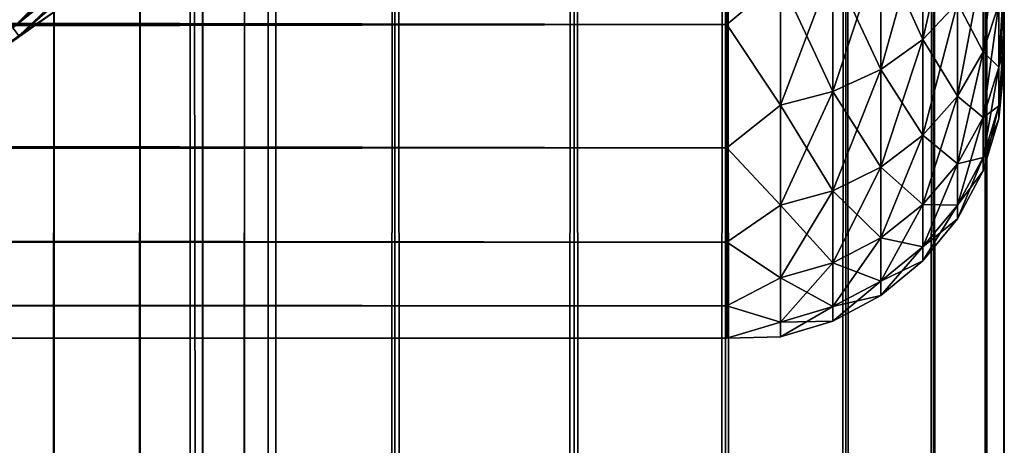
# Model space of a CAD drawing. Extents: x -265 to 265, y 0 to 1307.
# Tile 342 of 356: x 257.9 to 265, y 1266.76 to 1269.82. Entities that reach past the tile are written whole.
import ezdxf

# ---------------------------------------------------------------- set-up
doc = ezdxf.new("R2010")
doc.units = 0
doc.header["$LTSCALE"] = 81.481481
for name, color, linetype in [('1', 7, 'CONTINUOUS'), ('119', 7, 'CONTINUOUS'), ('120', 7, 'CONTINUOUS'), ('134', 7, 'CONTINUOUS'), ('138', 7, 'CONTINUOUS'), ('142', 7, 'CONTINUOUS'), ('4', 7, 'CONTINUOUS'), ('8', 7, 'CONTINUOUS')]:
    doc.layers.add(name, color=color, linetype=linetype)

msp = doc.modelspace()

# ---------------------------------------------------------------- linework, layer by layer
at = {"layer": '1', "color": 7, "linetype": 'CONTINUOUS'}
for points in [[(265, 1269.74, 25.2681), (265, 1269.9253, 24.5418), (265, 1269.74, 29.7319), (265, 1269.74, 25.2681)], [(265, 1269.74, 29.7319), (265, 1269.9253, 24.5418), (265, 1269.9253, 30.4582), (265, 1269.74, 29.7319)], [(265, 1269.6069, 26.0057), (265, 1269.74, 25.2681), (265, 1269.6069, 28.9943), (265, 1269.6069, 26.0057)], [(265, 1269.6069, 28.9943), (265, 1269.74, 25.2681), (265, 1269.74, 29.7319), (265, 1269.6069, 28.9943)], [(265, 1269.5268, 26.7509), (265, 1269.6069, 26.0057), (265, 1269.5268, 28.2491), (265, 1269.5268, 26.7509)], [(265, 1269.5268, 28.2491), (265, 1269.6069, 26.0057), (265, 1269.6069, 28.9943), (265, 1269.5268, 28.2491)], [(265, 1269.5, 27.5), (265, 1269.5268, 26.7509), (265, 1269.5268, 28.2491), (265, 1269.5, 27.5)]]:
    msp.add_3dface(points, dxfattribs=at)
at = {"layer": '119', "color": 7, "linetype": 'CONTINUOUS'}
for points in [[(257.5, 1, 12.9904), (259.1314, 1, 11.9003), (257.5, 1299, 12.9904), (257.5, 1, 12.9904)], [(257.5, 1299, 12.9904), (259.1314, 1, 11.9003), (259.1314, 1299, 11.9003), (257.5, 1299, 12.9904)], [(259.1314, 1, 11.9003), (260.6066, 1, 10.6066), (259.1314, 1299, 11.9003), (259.1314, 1, 11.9003)], [(259.1314, 1299, 11.9003), (260.6066, 1, 10.6066), (260.6066, 1299, 10.6066), (259.1314, 1299, 11.9003)], [(260.6066, 1, 10.6066), (261.9003, 1, 9.1314), (260.6066, 1299, 10.6066), (260.6066, 1, 10.6066)], [(260.6066, 1299, 10.6066), (261.9003, 1, 9.1314), (261.9003, 1299, 9.1314), (260.6066, 1299, 10.6066)], [(261.9003, 1, 9.1314), (262.9904, 1, 7.5), (261.9003, 1299, 9.1314), (261.9003, 1, 9.1314)], [(261.9003, 1299, 9.1314), (262.9904, 1, 7.5), (262.9904, 1299, 7.5), (261.9003, 1299, 9.1314)], [(262.9904, 1, 7.5), (263.8582, 1, 5.7403), (262.9904, 1299, 7.5), (262.9904, 1, 7.5)], [(262.9904, 1299, 7.5), (263.8582, 1, 5.7403), (263.8582, 1299, 5.7403), (262.9904, 1299, 7.5)], [(263.8582, 1, 5.7403), (264.4889, 1, 3.8823), (263.8582, 1299, 5.7403), (263.8582, 1, 5.7403)], [(263.8582, 1299, 5.7403), (264.4889, 1, 3.8823), (264.4889, 1299, 3.8823), (263.8582, 1299, 5.7403)], [(264.4889, 1, 3.8823), (264.8717, 1, 1.9579), (264.4889, 1299, 3.8823), (264.4889, 1, 3.8823)], [(264.4889, 1299, 3.8823), (264.8717, 1, 1.9579), (264.8717, 1299, 1.9579), (264.4889, 1299, 3.8823)], [(264.8717, 1, 1.9579), (265, 1), (264.8717, 1299, 1.9579), (264.8717, 1, 1.9579)], [(264.8717, 1299, 1.9579), (265, 1), (265, 1299), (264.8717, 1299, 1.9579)]]:
    msp.add_3dface(points, dxfattribs=at)
at = {"layer": '120', "color": 7, "linetype": 'CONTINUOUS'}
for points in [[(260.6066, 1299, -10.6066), (260.6066, 1, -10.6066), (259.75, 20, -11.399), (260.6066, 1299, -10.6066)], [(259.75, 1280, -11.399), (260.6066, 1299, -10.6066), (259.75, 20, -11.399), (259.75, 1280, -11.399)], [(261.9003, 1, -9.1314), (260.6066, 1, -10.6066), (261.9003, 1299, -9.1314), (261.9003, 1, -9.1314)], [(261.9003, 1299, -9.1314), (260.6066, 1, -10.6066), (260.6066, 1299, -10.6066), (261.9003, 1299, -9.1314)], [(262.9904, 1, -7.5), (261.9003, 1, -9.1314), (262.9904, 1299, -7.5), (262.9904, 1, -7.5)], [(262.9904, 1299, -7.5), (261.9003, 1, -9.1314), (261.9003, 1299, -9.1314), (262.9904, 1299, -7.5)], [(263.8582, 1, -5.7403), (262.9904, 1, -7.5), (263.8582, 1299, -5.7403), (263.8582, 1, -5.7403)], [(263.8582, 1299, -5.7403), (262.9904, 1, -7.5), (262.9904, 1299, -7.5), (263.8582, 1299, -5.7403)], [(264.4889, 1, -3.8823), (263.8582, 1, -5.7403), (264.4889, 1299, -3.8823), (264.4889, 1, -3.8823)], [(264.4889, 1299, -3.8823), (263.8582, 1, -5.7403), (263.8582, 1299, -5.7403), (264.4889, 1299, -3.8823)], [(264.8717, 1, -1.9579), (264.4889, 1, -3.8823), (264.8717, 1299, -1.9579), (264.8717, 1, -1.9579)], [(264.8717, 1299, -1.9579), (264.4889, 1, -3.8823), (264.4889, 1299, -3.8823), (264.8717, 1299, -1.9579)], [(265, 1299), (265, 1), (264.8717, 1, -1.9579), (265, 1299)], [(265, 1299), (264.8717, 1, -1.9579), (264.8717, 1299, -1.9579), (265, 1299)], [(259.6951, 1278.9668, -11.4457), (259.75, 1280, -11.399), (259.6951, 21.0333, -11.4457), (259.6951, 1278.9668, -11.4457)], [(259.6951, 21.0333, -11.4457), (259.75, 1280, -11.399), (259.75, 20, -11.399), (259.6951, 21.0333, -11.4457)], [(259.525, 1277.9175, -11.5877), (259.6951, 1278.9668, -11.4457), (259.525, 22.0825, -11.5877), (259.525, 1277.9175, -11.5877)], [(259.525, 22.0825, -11.5877), (259.6951, 1278.9668, -11.4457), (259.6951, 21.0333, -11.4457), (259.525, 22.0825, -11.5877)], [(259.2244, 1276.842, -11.8284), (259.525, 1277.9175, -11.5877), (259.2244, 23.1581, -11.8284), (259.2244, 1276.842, -11.8284)], [(259.2244, 23.1581, -11.8284), (259.525, 1277.9175, -11.5877), (259.525, 22.0825, -11.5877), (259.2244, 23.1581, -11.8284)], [(258.7723, 1275.7446, -12.1674), (259.2244, 1276.842, -11.8284), (258.7723, 24.2554, -12.1674), (258.7723, 1275.7446, -12.1674)], [(258.7723, 24.2554, -12.1674), (259.2244, 1276.842, -11.8284), (259.2244, 23.1581, -11.8284), (258.7723, 24.2554, -12.1674)], [(258.1533, 1274.6534, -12.5906), (258.7723, 1275.7446, -12.1674), (258.1533, 25.3466, -12.5906), (258.1533, 1274.6534, -12.5906)], [(258.1533, 25.3466, -12.5906), (258.7723, 1275.7446, -12.1674), (258.7723, 24.2554, -12.1674), (258.1533, 25.3466, -12.5906)], [(257.3737, 1273.621, -13.0625), (258.1533, 1274.6534, -12.5906), (257.3737, 26.379, -13.0625), (257.3737, 1273.621, -13.0625)], [(257.3737, 26.379, -13.0625), (258.1533, 1274.6534, -12.5906), (258.1533, 25.3466, -12.5906), (257.3737, 26.379, -13.0625)]]:
    msp.add_3dface(points, dxfattribs=at)
at = {"layer": '134', "color": 7, "linetype": 'CONTINUOUS'}
for points in [[(256.7546, 1268.8925, -74), (258.2041, 1269.9158, -74), (256.7546, 1268.8925, -26), (256.7546, 1268.8925, -74)], [(256.7546, 1268.8925, -26), (258.2041, 1269.9158, -74), (258.2041, 1269.9158, -26), (256.7546, 1268.8925, -26)]]:
    msp.add_3dface(points, dxfattribs=at)
at = {"layer": '138', "color": 7, "linetype": 'CONTINUOUS'}
for points in [[(257.7809, 1269.8597, -74.6238), (259.0379, 1270.9621, -74.6238), (257.8536, 1269.7651, -74.4341), (257.7809, 1269.8597, -74.6238)], [(257.8536, 1269.7651, -74.4341), (259.0379, 1270.9621, -74.6238), (259.1223, 1270.8777, -74.4341), (257.8536, 1269.7651, -74.4341)], [(257.8536, 1269.7651, -74.4341), (259.1223, 1270.8777, -74.4341), (257.8986, 1269.7063, -74.2225), (257.8536, 1269.7651, -74.4341)], [(257.8986, 1269.7063, -74.2225), (259.1223, 1270.8777, -74.4341), (259.1747, 1270.8253, -74.2225), (257.8986, 1269.7063, -74.2225)], [(258.2041, 1269.9158, -74), (257.8986, 1269.7063, -74.2225), (259.1747, 1270.8253, -74.2225), (258.2041, 1269.9158, -74)], [(258.2041, 1269.9158, -74), (256.7546, 1268.8925, -74), (257.8986, 1269.7063, -74.2225), (258.2041, 1269.9158, -74)]]:
    msp.add_3dface(points, dxfattribs=at)
at = {"layer": '142', "color": 7, "linetype": 'CONTINUOUS'}
for points in [[(259.1226, 1270.8774, -25.5669), (257.7813, 1269.8592, -25.377), (257.8538, 1269.7647, -25.5669), (259.1226, 1270.8774, -25.5669)], [(259.1226, 1270.8774, -25.5669), (257.8538, 1269.7647, -25.5669), (259.1748, 1270.8252, -25.7786), (259.1226, 1270.8774, -25.5669)], [(259.1748, 1270.8252, -25.7786), (257.8538, 1269.7647, -25.5669), (257.8988, 1269.7061, -25.7786), (259.1748, 1270.8252, -25.7786)], [(258.2041, 1269.9158, -26), (259.1748, 1270.8252, -25.7786), (257.8988, 1269.7061, -25.7786), (258.2041, 1269.9158, -26)], [(256.7546, 1268.8925, -26), (258.2041, 1269.9158, -26), (257.8988, 1269.7061, -25.7786), (256.7546, 1268.8925, -26)]]:
    msp.add_3dface(points, dxfattribs=at)
at = {"layer": '4', "color": 7, "linetype": 'CONTINUOUS'}
for points in [[(-263, 1269.7879, 20.2915), (-263, 1270.8646, 18.9681), (263, 1269.7879, 20.2915), (-263, 1269.7879, 20.2915)], [(263, 1269.7879, 20.2915), (-263, 1270.8646, 18.9681), (263, 1270.8646, 18.9681), (263, 1269.7879, 20.2915)], [(-263, 1270.8646, 36.0319), (-263, 1269.7879, 34.7085), (263, 1270.8646, 36.0319), (-263, 1270.8646, 36.0319)], [(263, 1270.8646, 36.0319), (-263, 1269.7879, 34.7085), (263, 1269.7879, 34.7085), (263, 1270.8646, 36.0319)], [(-263, 1268.9014, 21.7492), (-263, 1269.7879, 20.2915), (263, 1268.9014, 21.7492), (-263, 1268.9014, 21.7492)], [(263, 1268.9014, 21.7492), (-263, 1269.7879, 20.2915), (263, 1269.7879, 20.2915), (263, 1268.9014, 21.7492)], [(-263, 1269.7879, 34.7085), (-263, 1268.9014, 33.2508), (263, 1269.7879, 34.7085), (-263, 1269.7879, 34.7085)], [(263, 1269.7879, 34.7085), (-263, 1268.9014, 33.2508), (263, 1268.9014, 33.2508), (263, 1269.7879, 34.7085)], [(-263, 1268.2217, 23.314), (-263, 1268.9014, 21.7492), (263, 1268.2217, 23.314), (-263, 1268.2217, 23.314)], [(263, 1268.2217, 23.314), (-263, 1268.9014, 21.7492), (263, 1268.9014, 21.7492), (263, 1268.2217, 23.314)], [(-263, 1268.9014, 33.2508), (-263, 1268.2217, 31.686), (263, 1268.9014, 33.2508), (-263, 1268.9014, 33.2508)], [(263, 1268.9014, 33.2508), (-263, 1268.2217, 31.686), (263, 1268.2217, 31.686), (263, 1268.9014, 33.2508)], [(-263, 1267.7614, 24.9568), (-263, 1268.2217, 23.314), (263, 1267.7614, 24.9568), (-263, 1267.7614, 24.9568)], [(263, 1267.7614, 24.9568), (-263, 1268.2217, 23.314), (263, 1268.2217, 23.314), (263, 1267.7614, 24.9568)], [(-263, 1268.2217, 31.686), (-263, 1267.7614, 30.0432), (263, 1268.2217, 31.686), (-263, 1268.2217, 31.686)], [(263, 1268.2217, 31.686), (-263, 1267.7614, 30.0432), (263, 1267.7614, 30.0432), (263, 1268.2217, 31.686)], [(-263, 1267.5291, 26.647), (-263, 1267.7614, 24.9568), (263, 1267.5291, 26.647), (-263, 1267.5291, 26.647)], [(263, 1267.5291, 26.647), (-263, 1267.7614, 24.9568), (263, 1267.7614, 24.9568), (263, 1267.5291, 26.647)], [(-263, 1267.7614, 30.0432), (-263, 1267.5291, 28.353), (263, 1267.7614, 30.0432), (-263, 1267.7614, 30.0432)], [(263, 1267.7614, 30.0432), (-263, 1267.5291, 28.353), (263, 1267.5291, 28.353), (263, 1267.7614, 30.0432)], [(-263, 1267.5291, 28.353), (-263, 1267.5291, 26.647), (263, 1267.5291, 28.353), (-263, 1267.5291, 28.353)], [(263, 1267.5291, 28.353), (-263, 1267.5291, 26.647), (263, 1267.5291, 26.647), (263, 1267.5291, 28.353)]]:
    msp.add_3dface(points, dxfattribs=at)
at = {"layer": '8', "color": 7, "linetype": 'CONTINUOUS'}
for points in [[(263, 1270.8646, 36.0319), (263, 1269.7879, 34.7085), (263.3879, 1270.1132, 35.0864), (263, 1270.8646, 36.0319)], [(263, 1269.7879, 20.2915), (263, 1270.8646, 18.9681), (263.3879, 1270.1132, 19.9136), (263, 1269.7879, 20.2915)], [(264.6625, 1269.9439, 33.3059), (264.6625, 1270.7877, 34.5688), (264.4134, 1269.6813, 33.4575), (264.6625, 1269.9439, 33.3059)], [(264.4134, 1269.6813, 33.4575), (264.6625, 1270.7877, 34.5688), (264.4134, 1270.5472, 34.7534), (264.4134, 1269.6813, 33.4575)], [(264.9616, 1269.9388, 31.6675), (264.9616, 1270.5688, 32.9451), (264.8476, 1269.5918, 31.8112), (264.9616, 1269.9388, 31.6675)], [(264.8476, 1269.5918, 31.8112), (264.9616, 1270.5688, 32.9451), (264.8476, 1270.2436, 33.1329), (264.8476, 1269.5918, 31.8112)], [(264.4134, 1270.5472, 20.2466), (264.4134, 1269.6813, 21.5425), (264.1098, 1270.3498, 20.0951), (264.4134, 1270.5472, 20.2466)], [(264.4134, 1269.6813, 33.4575), (264.4134, 1270.5472, 34.7534), (264.1098, 1269.4658, 33.5819), (264.4134, 1269.6813, 33.4575)], [(264.1098, 1269.4658, 33.5819), (264.4134, 1270.5472, 34.7534), (264.1098, 1270.3498, 34.9049), (264.1098, 1269.4658, 33.5819)], [(264.4134, 1270.5472, 20.2466), (264.6625, 1269.9439, 21.6941), (264.4134, 1269.6813, 21.5425), (264.4134, 1270.5472, 20.2466)], [(264.1098, 1270.3498, 20.0951), (264.1098, 1269.4658, 21.4181), (263.7636, 1270.2033, 19.9827), (264.1098, 1270.3498, 20.0951)], [(264.1098, 1269.4658, 33.5819), (264.1098, 1270.3498, 34.9049), (263.7636, 1269.3059, 33.6743), (264.1098, 1269.4658, 33.5819)], [(263.7636, 1269.3059, 33.6743), (264.1098, 1270.3498, 34.9049), (263.7636, 1270.2033, 35.0173), (263.7636, 1269.3059, 33.6743)], [(264.1098, 1270.3498, 20.0951), (264.4134, 1269.6813, 21.5425), (264.1098, 1269.4658, 21.4181), (264.1098, 1270.3498, 20.0951)], [(264.8476, 1270.2436, 21.8671), (264.8476, 1269.5918, 23.1888), (264.6625, 1269.9439, 21.6941), (264.8476, 1270.2436, 21.8671)], [(264.8476, 1269.5918, 31.8112), (264.8476, 1270.2436, 33.1329), (264.6625, 1269.2721, 31.9436), (264.8476, 1269.5918, 31.8112)], [(264.6625, 1269.2721, 31.9436), (264.8476, 1270.2436, 33.1329), (264.6625, 1269.9439, 33.3059), (264.6625, 1269.2721, 31.9436)], [(264.8476, 1270.2436, 21.8671), (264.9616, 1269.9388, 23.3325), (264.8476, 1269.5918, 23.1888), (264.8476, 1270.2436, 21.8671)], [(263.7636, 1270.2033, 19.9827), (263.7636, 1269.3059, 21.3257), (263.3879, 1270.1132, 19.9136), (263.7636, 1270.2033, 19.9827)], [(263.7636, 1269.3059, 33.6743), (263.7636, 1270.2033, 35.0173), (263.3879, 1269.2076, 33.731), (263.7636, 1269.3059, 33.6743)], [(263.3879, 1269.2076, 33.731), (263.7636, 1270.2033, 35.0173), (263.3879, 1270.1132, 35.0864), (263.3879, 1269.2076, 33.731)], [(263.7636, 1270.2033, 19.9827), (264.1098, 1269.4658, 21.4181), (263.7636, 1269.3059, 21.3257), (263.7636, 1270.2033, 19.9827)], [(265, 1269.9253, 30.4582), (265, 1270.162, 31.1694), (264.9616, 1269.4809, 30.3186), (265, 1269.9253, 30.4582)], [(264.9616, 1269.4809, 30.3186), (265, 1270.162, 31.1694), (264.9616, 1269.9388, 31.6675), (264.9616, 1269.4809, 30.3186)], [(263, 1269.7879, 34.7085), (263.3879, 1269.2076, 33.731), (263.3879, 1270.1132, 35.0864), (263, 1269.7879, 34.7085)], [(263, 1269.7879, 20.2915), (263.3879, 1270.1132, 19.9136), (263.3879, 1269.2076, 21.269), (263, 1269.7879, 20.2915)], [(263.3879, 1270.1132, 19.9136), (263.7636, 1269.3059, 21.3257), (263.3879, 1269.2076, 21.269), (263.3879, 1270.1132, 19.9136)], [(264.6625, 1269.9439, 21.6941), (264.6625, 1269.2721, 23.0564), (264.4134, 1269.6813, 21.5425), (264.6625, 1269.9439, 21.6941)], [(264.6625, 1269.2721, 31.9436), (264.6625, 1269.9439, 33.3059), (264.4134, 1268.9919, 32.0597), (264.6625, 1269.2721, 31.9436)], [(264.4134, 1268.9919, 32.0597), (264.6625, 1269.9439, 33.3059), (264.4134, 1269.6813, 33.4575), (264.4134, 1268.9919, 32.0597)], [(264.6625, 1269.9439, 21.6941), (264.8476, 1269.5918, 23.1888), (264.6625, 1269.2721, 23.0564), (264.6625, 1269.9439, 21.6941)], [(264.9616, 1269.9388, 23.3325), (264.9616, 1269.4809, 24.6814), (264.8476, 1269.5918, 23.1888), (264.9616, 1269.9388, 23.3325)], [(264.9616, 1269.4809, 30.3186), (264.9616, 1269.9388, 31.6675), (264.8476, 1269.1181, 30.4158), (264.9616, 1269.4809, 30.3186)], [(264.8476, 1269.1181, 30.4158), (264.9616, 1269.9388, 31.6675), (264.8476, 1269.5918, 31.8112), (264.8476, 1269.1181, 30.4158)], [(264.9616, 1269.9388, 23.3325), (265, 1269.9253, 24.5418), (264.9616, 1269.4809, 24.6814), (264.9616, 1269.9388, 23.3325)], [(265, 1269.9253, 24.5418), (265, 1269.74, 25.2681), (264.9616, 1269.4809, 24.6814), (265, 1269.9253, 24.5418)], [(265, 1269.74, 29.7319), (265, 1269.9253, 30.4582), (264.9616, 1269.4809, 30.3186), (265, 1269.74, 29.7319)], [(263, 1269.7879, 34.7085), (263, 1268.9014, 33.2508), (263.3879, 1269.2076, 33.731), (263, 1269.7879, 34.7085)], [(263, 1268.9014, 21.7492), (263, 1269.7879, 20.2915), (263.3879, 1269.2076, 21.269), (263, 1268.9014, 21.7492)], [(265, 1269.74, 25.2681), (265, 1269.6069, 26.0057), (264.9616, 1269.4809, 24.6814), (265, 1269.74, 25.2681)], [(265, 1269.6069, 28.9943), (265, 1269.74, 29.7319), (264.9616, 1269.203, 28.9215), (265, 1269.6069, 28.9943)], [(264.9616, 1269.203, 28.9215), (265, 1269.74, 29.7319), (264.9616, 1269.4809, 30.3186), (264.9616, 1269.203, 28.9215)], [(264.4134, 1269.6813, 21.5425), (264.4134, 1268.9919, 22.9403), (264.1098, 1269.4658, 21.4181), (264.4134, 1269.6813, 21.5425)], [(264.4134, 1268.9919, 32.0597), (264.4134, 1269.6813, 33.4575), (264.1098, 1268.7621, 32.1549), (264.4134, 1268.9919, 32.0597)], [(264.1098, 1268.7621, 32.1549), (264.4134, 1269.6813, 33.4575), (264.1098, 1269.4658, 33.5819), (264.1098, 1268.7621, 32.1549)], [(264.4134, 1269.6813, 21.5425), (264.6625, 1269.2721, 23.0564), (264.4134, 1268.9919, 22.9403), (264.4134, 1269.6813, 21.5425)], [(264.8476, 1269.5918, 23.1888), (264.8476, 1269.1181, 24.5842), (264.6625, 1269.2721, 23.0564), (264.8476, 1269.5918, 23.1888)], [(264.8476, 1269.1181, 30.4158), (264.8476, 1269.5918, 31.8112), (264.6625, 1268.7839, 30.5054), (264.8476, 1269.1181, 30.4158)], [(264.6625, 1268.7839, 30.5054), (264.8476, 1269.5918, 31.8112), (264.6625, 1269.2721, 31.9436), (264.6625, 1268.7839, 30.5054)], [(264.8476, 1269.5918, 23.1888), (264.9616, 1269.4809, 24.6814), (264.8476, 1269.1181, 24.5842), (264.8476, 1269.5918, 23.1888)], [(265, 1269.6069, 26.0057), (265, 1269.5268, 26.7509), (264.9616, 1269.203, 26.0785), (265, 1269.6069, 26.0057)], [(264.9616, 1269.4809, 24.6814), (265, 1269.6069, 26.0057), (264.9616, 1269.203, 26.0785), (264.9616, 1269.4809, 24.6814)], [(265, 1269.5268, 28.2491), (265, 1269.6069, 28.9943), (264.9616, 1269.203, 28.9215), (265, 1269.5268, 28.2491)], [(265, 1269.5268, 26.7509), (265, 1269.5, 27.5), (264.9616, 1269.203, 26.0785), (265, 1269.5268, 26.7509)], [(265, 1269.5, 27.5), (265, 1269.5268, 28.2491), (264.9616, 1269.1098, 27.5), (265, 1269.5, 27.5)], [(264.9616, 1269.1098, 27.5), (265, 1269.5268, 28.2491), (264.9616, 1269.203, 28.9215), (264.9616, 1269.1098, 27.5)], [(264.1098, 1269.4658, 21.4181), (264.1098, 1268.7621, 22.8451), (263.7636, 1269.3059, 21.3257), (264.1098, 1269.4658, 21.4181)], [(264.1098, 1268.7621, 32.1549), (264.1098, 1269.4658, 33.5819), (263.7636, 1268.5915, 32.2256), (264.1098, 1268.7621, 32.1549)], [(263.7636, 1268.5915, 32.2256), (264.1098, 1269.4658, 33.5819), (263.7636, 1269.3059, 33.6743), (263.7636, 1268.5915, 32.2256)], [(264.1098, 1269.4658, 21.4181), (264.4134, 1268.9919, 22.9403), (264.1098, 1268.7621, 22.8451), (264.1098, 1269.4658, 21.4181)], [(264.9616, 1269.4809, 24.6814), (264.9616, 1269.203, 26.0785), (264.8476, 1269.1181, 24.5842), (264.9616, 1269.4809, 24.6814)], [(264.9616, 1269.203, 28.9215), (264.9616, 1269.4809, 30.3186), (264.8476, 1268.8307, 28.9705), (264.9616, 1269.203, 28.9215)], [(264.8476, 1268.8307, 28.9705), (264.9616, 1269.4809, 30.3186), (264.8476, 1269.1181, 30.4158), (264.8476, 1268.8307, 28.9705)], [(264.9616, 1269.203, 26.0785), (265, 1269.5, 27.5), (264.9616, 1269.1098, 27.5), (264.9616, 1269.203, 26.0785)], [(263.7636, 1269.3059, 21.3257), (263.7636, 1268.5915, 22.7744), (263.3879, 1269.2076, 21.269), (263.7636, 1269.3059, 21.3257)], [(263.7636, 1268.5915, 32.2256), (263.7636, 1269.3059, 33.6743), (263.3879, 1268.4866, 32.269), (263.7636, 1268.5915, 32.2256)], [(263.3879, 1268.4866, 32.269), (263.7636, 1269.3059, 33.6743), (263.3879, 1269.2076, 33.731), (263.3879, 1268.4866, 32.269)], [(263.7636, 1269.3059, 21.3257), (264.1098, 1268.7621, 22.8451), (263.7636, 1268.5915, 22.7744), (263.7636, 1269.3059, 21.3257)], [(264.6625, 1269.2721, 23.0564), (264.6625, 1268.7839, 24.4946), (264.4134, 1268.9919, 22.9403), (264.6625, 1269.2721, 23.0564)], [(264.6625, 1268.7839, 30.5054), (264.6625, 1269.2721, 31.9436), (264.4134, 1268.4909, 30.5838), (264.6625, 1268.7839, 30.5054)], [(264.4134, 1268.4909, 30.5838), (264.6625, 1269.2721, 31.9436), (264.4134, 1268.9919, 32.0597), (264.4134, 1268.4909, 30.5838)], [(264.6625, 1269.2721, 23.0564), (264.8476, 1269.1181, 24.5842), (264.6625, 1268.7839, 24.4946), (264.6625, 1269.2721, 23.0564)], [(263, 1268.9014, 33.2508), (263.3879, 1268.4866, 32.269), (263.3879, 1269.2076, 33.731), (263, 1268.9014, 33.2508)], [(263, 1268.9014, 21.7492), (263.3879, 1269.2076, 21.269), (263.3879, 1268.4866, 22.731), (263, 1268.9014, 21.7492)], [(263.3879, 1269.2076, 21.269), (263.7636, 1268.5915, 22.7744), (263.3879, 1268.4866, 22.731), (263.3879, 1269.2076, 21.269)], [(264.9616, 1269.203, 26.0785), (264.9616, 1269.1098, 27.5), (264.8476, 1268.8307, 26.0295), (264.9616, 1269.203, 26.0785)], [(264.8476, 1269.1181, 24.5842), (264.9616, 1269.203, 26.0785), (264.8476, 1268.8307, 26.0295), (264.8476, 1269.1181, 24.5842)], [(264.9616, 1269.1098, 27.5), (264.9616, 1269.203, 28.9215), (264.8476, 1268.7343, 27.5), (264.9616, 1269.1098, 27.5)], [(264.8476, 1268.7343, 27.5), (264.9616, 1269.203, 28.9215), (264.8476, 1268.8307, 28.9705), (264.8476, 1268.7343, 27.5)], [(264.8476, 1269.1181, 24.5842), (264.8476, 1268.8307, 26.0295), (264.6625, 1268.7839, 24.4946), (264.8476, 1269.1181, 24.5842)], [(264.8476, 1268.8307, 28.9705), (264.8476, 1269.1181, 30.4158), (264.6625, 1268.4875, 29.0156), (264.8476, 1268.8307, 28.9705)], [(264.6625, 1268.4875, 29.0156), (264.8476, 1269.1181, 30.4158), (264.6625, 1268.7839, 30.5054), (264.6625, 1268.4875, 29.0156)], [(264.8476, 1268.8307, 26.0295), (264.9616, 1269.1098, 27.5), (264.8476, 1268.7343, 27.5), (264.8476, 1268.8307, 26.0295)], [(264.4134, 1268.9919, 22.9403), (264.4134, 1268.4909, 24.4162), (264.1098, 1268.7621, 22.8451), (264.4134, 1268.9919, 22.9403)], [(264.4134, 1268.4909, 30.5838), (264.4134, 1268.9919, 32.0597), (264.1098, 1268.2507, 30.6482), (264.4134, 1268.4909, 30.5838)], [(264.1098, 1268.2507, 30.6482), (264.4134, 1268.9919, 32.0597), (264.1098, 1268.7621, 32.1549), (264.1098, 1268.2507, 30.6482)], [(264.4134, 1268.9919, 22.9403), (264.6625, 1268.7839, 24.4946), (264.4134, 1268.4909, 24.4162), (264.4134, 1268.9919, 22.9403)], [(263, 1268.9014, 33.2508), (263, 1268.2217, 31.686), (263.3879, 1268.4866, 32.269), (263, 1268.9014, 33.2508)], [(263, 1268.2217, 23.314), (263, 1268.9014, 21.7492), (263.3879, 1268.4866, 22.731), (263, 1268.2217, 23.314)], [(264.8476, 1268.8307, 26.0295), (264.8476, 1268.7343, 27.5), (264.6625, 1268.4875, 25.9844), (264.8476, 1268.8307, 26.0295)], [(264.6625, 1268.7839, 24.4946), (264.8476, 1268.8307, 26.0295), (264.6625, 1268.4875, 25.9844), (264.6625, 1268.7839, 24.4946)], [(264.8476, 1268.7343, 27.5), (264.8476, 1268.8307, 28.9705), (264.6625, 1268.3882, 27.5), (264.8476, 1268.7343, 27.5)], [(264.6625, 1268.3882, 27.5), (264.8476, 1268.8307, 28.9705), (264.6625, 1268.4875, 29.0156), (264.6625, 1268.3882, 27.5)], [(264.1098, 1268.7621, 22.8451), (264.1098, 1268.2507, 24.3518), (263.7636, 1268.5915, 22.7744), (264.1098, 1268.7621, 22.8451)], [(264.1098, 1268.2507, 30.6482), (264.1098, 1268.7621, 32.1549), (263.7636, 1268.0723, 30.696), (264.1098, 1268.2507, 30.6482)], [(263.7636, 1268.0723, 30.696), (264.1098, 1268.7621, 32.1549), (263.7636, 1268.5915, 32.2256), (263.7636, 1268.0723, 30.696)], [(264.1098, 1268.7621, 22.8451), (264.4134, 1268.4909, 24.4162), (264.1098, 1268.2507, 24.3518), (264.1098, 1268.7621, 22.8451)], [(264.6625, 1268.7839, 24.4946), (264.6625, 1268.4875, 25.9844), (264.4134, 1268.4909, 24.4162), (264.6625, 1268.7839, 24.4946)], [(264.6625, 1268.4875, 29.0156), (264.6625, 1268.7839, 30.5054), (264.4134, 1268.1869, 29.0552), (264.6625, 1268.4875, 29.0156)], [(264.4134, 1268.1869, 29.0552), (264.6625, 1268.7839, 30.5054), (264.4134, 1268.4909, 30.5838), (264.4134, 1268.1869, 29.0552)], [(264.6625, 1268.4875, 25.9844), (264.8476, 1268.7343, 27.5), (264.6625, 1268.3882, 27.5), (264.6625, 1268.4875, 25.9844)], [(263.7636, 1268.5915, 22.7744), (263.7636, 1268.0723, 24.304), (263.3879, 1268.4866, 22.731), (263.7636, 1268.5915, 22.7744)], [(263.7636, 1268.0723, 30.696), (263.7636, 1268.5915, 32.2256), (263.3879, 1267.9626, 30.7254), (263.7636, 1268.0723, 30.696)], [(263.3879, 1267.9626, 30.7254), (263.7636, 1268.5915, 32.2256), (263.3879, 1268.4866, 32.269), (263.3879, 1267.9626, 30.7254)], [(263.7636, 1268.5915, 22.7744), (264.1098, 1268.2507, 24.3518), (263.7636, 1268.0723, 24.304), (263.7636, 1268.5915, 22.7744)], [(263, 1268.2217, 31.686), (263.3879, 1267.9626, 30.7254), (263.3879, 1268.4866, 32.269), (263, 1268.2217, 31.686)], [(263, 1268.2217, 23.314), (263.3879, 1268.4866, 22.731), (263.3879, 1267.9626, 24.2746), (263, 1268.2217, 23.314)], [(263.3879, 1268.4866, 22.731), (263.7636, 1268.0723, 24.304), (263.3879, 1267.9626, 24.2746), (263.3879, 1268.4866, 22.731)], [(264.4134, 1268.4909, 24.4162), (264.4134, 1268.1869, 25.9448), (264.1098, 1268.2507, 24.3518), (264.4134, 1268.4909, 24.4162)], [(264.4134, 1268.1869, 29.0552), (264.4134, 1268.4909, 30.5838), (264.1098, 1267.9403, 29.0877), (264.4134, 1268.1869, 29.0552)], [(264.1098, 1267.9403, 29.0877), (264.4134, 1268.4909, 30.5838), (264.1098, 1268.2507, 30.6482), (264.1098, 1267.9403, 29.0877)], [(264.4134, 1268.4909, 24.4162), (264.6625, 1268.4875, 25.9844), (264.4134, 1268.1869, 25.9448), (264.4134, 1268.4909, 24.4162)], [(264.6625, 1268.4875, 25.9844), (264.6625, 1268.3882, 27.5), (264.4134, 1268.1869, 25.9448), (264.6625, 1268.4875, 25.9844)], [(264.6625, 1268.3882, 27.5), (264.6625, 1268.4875, 29.0156), (264.4134, 1268.085, 27.5), (264.6625, 1268.3882, 27.5)], [(264.4134, 1268.085, 27.5), (264.6625, 1268.4875, 29.0156), (264.4134, 1268.1869, 29.0552), (264.4134, 1268.085, 27.5)], [(264.4134, 1268.1869, 25.9448), (264.6625, 1268.3882, 27.5), (264.4134, 1268.085, 27.5), (264.4134, 1268.1869, 25.9448)], [(264.1098, 1268.2507, 24.3518), (264.1098, 1267.9403, 25.9123), (263.7636, 1268.0723, 24.304), (264.1098, 1268.2507, 24.3518)], [(264.1098, 1267.9403, 29.0877), (264.1098, 1268.2507, 30.6482), (263.7636, 1267.7571, 29.1118), (264.1098, 1267.9403, 29.0877)], [(263.7636, 1267.7571, 29.1118), (264.1098, 1268.2507, 30.6482), (263.7636, 1268.0723, 30.696), (263.7636, 1267.7571, 29.1118)], [(264.1098, 1268.2507, 24.3518), (264.4134, 1268.1869, 25.9448), (264.1098, 1267.9403, 25.9123), (264.1098, 1268.2507, 24.3518)], [(263, 1268.2217, 31.686), (263, 1267.7614, 30.0432), (263.3879, 1267.9626, 30.7254), (263, 1268.2217, 31.686)], [(263, 1267.7614, 24.9568), (263, 1268.2217, 23.314), (263.3879, 1267.9626, 24.2746), (263, 1267.7614, 24.9568)], [(264.4134, 1268.1869, 25.9448), (264.4134, 1268.085, 27.5), (264.1098, 1267.9403, 25.9123), (264.4134, 1268.1869, 25.9448)], [(264.4134, 1268.085, 27.5), (264.4134, 1268.1869, 29.0552), (264.1098, 1267.8362, 27.5), (264.4134, 1268.085, 27.5)], [(264.1098, 1267.8362, 27.5), (264.4134, 1268.1869, 29.0552), (264.1098, 1267.9403, 29.0877), (264.1098, 1267.8362, 27.5)], [(264.1098, 1267.9403, 25.9123), (264.4134, 1268.085, 27.5), (264.1098, 1267.8362, 27.5), (264.1098, 1267.9403, 25.9123)], [(263.7636, 1268.0723, 24.304), (263.7636, 1267.7571, 25.8882), (263.3879, 1267.9626, 24.2746), (263.7636, 1268.0723, 24.304)], [(263.7636, 1267.7571, 29.1118), (263.7636, 1268.0723, 30.696), (263.3879, 1267.6446, 29.1266), (263.7636, 1267.7571, 29.1118)], [(263.3879, 1267.6446, 29.1266), (263.7636, 1268.0723, 30.696), (263.3879, 1267.9626, 30.7254), (263.3879, 1267.6446, 29.1266)], [(263.7636, 1268.0723, 24.304), (264.1098, 1267.9403, 25.9123), (263.7636, 1267.7571, 25.8882), (263.7636, 1268.0723, 24.304)], [(263, 1267.7614, 30.0432), (263.3879, 1267.6446, 29.1266), (263.3879, 1267.9626, 30.7254), (263, 1267.7614, 30.0432)], [(263, 1267.7614, 24.9568), (263.3879, 1267.9626, 24.2746), (263.3879, 1267.6446, 25.8734), (263, 1267.7614, 24.9568)], [(263.3879, 1267.9626, 24.2746), (263.7636, 1267.7571, 25.8882), (263.3879, 1267.6446, 25.8734), (263.3879, 1267.9626, 24.2746)], [(264.1098, 1267.9403, 25.9123), (264.1098, 1267.8362, 27.5), (263.7636, 1267.7571, 25.8882), (264.1098, 1267.9403, 25.9123)], [(264.1098, 1267.8362, 27.5), (264.1098, 1267.9403, 29.0877), (263.7636, 1267.6515, 27.5), (264.1098, 1267.8362, 27.5)], [(263.7636, 1267.6515, 27.5), (264.1098, 1267.9403, 29.0877), (263.7636, 1267.7571, 29.1118), (263.7636, 1267.6515, 27.5)], [(263.7636, 1267.7571, 25.8882), (264.1098, 1267.8362, 27.5), (263.7636, 1267.6515, 27.5), (263.7636, 1267.7571, 25.8882)], [(263, 1267.7614, 30.0432), (263, 1267.5291, 28.353), (263.3879, 1267.6446, 29.1266), (263, 1267.7614, 30.0432)], [(263, 1267.5291, 26.647), (263, 1267.7614, 24.9568), (263.3879, 1267.6446, 25.8734), (263, 1267.5291, 26.647)], [(263.7636, 1267.7571, 25.8882), (263.7636, 1267.6515, 27.5), (263.3879, 1267.6446, 25.8734), (263.7636, 1267.7571, 25.8882)], [(263.7636, 1267.6515, 27.5), (263.7636, 1267.7571, 29.1118), (263.3879, 1267.538, 27.5), (263.7636, 1267.6515, 27.5)], [(263.3879, 1267.538, 27.5), (263.7636, 1267.7571, 29.1118), (263.3879, 1267.6446, 29.1266), (263.3879, 1267.538, 27.5)], [(263, 1267.5291, 28.353), (263.3879, 1267.538, 27.5), (263.3879, 1267.6446, 29.1266), (263, 1267.5291, 28.353)], [(263, 1267.5291, 26.647), (263.3879, 1267.6446, 25.8734), (263.3879, 1267.538, 27.5), (263, 1267.5291, 26.647)], [(263.3879, 1267.6446, 25.8734), (263.7636, 1267.6515, 27.5), (263.3879, 1267.538, 27.5), (263.3879, 1267.6446, 25.8734)], [(263, 1267.5291, 28.353), (263, 1267.5291, 26.647), (263.3879, 1267.538, 27.5), (263, 1267.5291, 28.353)]]:
    msp.add_3dface(points, dxfattribs=at)

doc.saveas('drawing.dxf')
